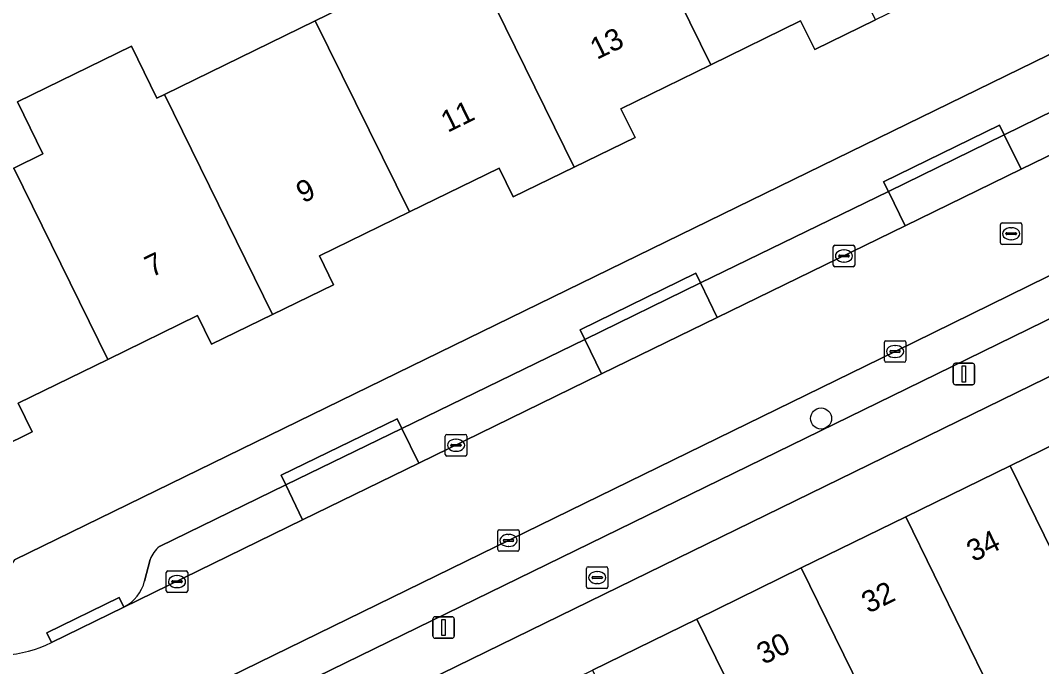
# Model space of a CAD drawing. Extents: x 160455 to 162082, y 388339 to 389736.
# Drawn here: x 161449.58 to 161497.06, y 388663.23 to 388693.25 of the extents above; entities that cross this region are included whole.
import ezdxf

# ---------------------------------------------------------------- set-up
doc = ezdxf.new("R2010")
doc.units = 0
for name, color, linetype in [('IMGEO_Boom', 7, 'Continuous'), ('IMGEO_Brandkraan', 7, 'Continuous'), ('IMGEO_Erf', 7, 'Continuous'), ('IMGEO_Kolk', 7, 'Continuous'), ('IMGEO_Lichtmast', 7, 'Continuous'), ('IMGEO_Pand', 7, 'Continuous'), ('IMGEO_Pand_nummerreeks', 7, 'Continuous'), ('IMGEO_Parkeervlak_open', 7, 'Continuous'), ('IMGEO_Rijbaan_lokaal_open', 7, 'Continuous'), ('IMGEO_Rioolput', 7, 'Continuous'), ('IMGEO_Voetpad_open', 7, 'Continuous')]:
    doc.layers.add(name, color=color, linetype=linetype)

msp = doc.modelspace()

# ---------------------------------------------------------------- linework, layer by layer
at = {"layer": 'IMGEO_Boom'}
msp.add_circle((161486.804, 388674.756), 0.489, dxfattribs=at)
at = {"layer": 'IMGEO_Brandkraan'}
for p, q in [((161475.97, 388667.864), (161476.822, 388667.864)), ((161475.895, 388666.938), (161475.895, 388667.79)), ((161476.154, 388667.358), (161476.154, 388667.37)), ((161476.592, 388667.321), (161476.194, 388667.321)), ((161476.197, 388667.407), (161476.595, 388667.407)), ((161476.383, 388667.644), (161476.408, 388667.644)), ((161476.638, 388667.37), (161476.638, 388667.358)), ((161476.896, 388667.79), (161476.896, 388666.938)), ((161476.822, 388666.864), (161475.97, 388666.864)), ((161476.406, 388667.084), (161476.381, 388667.084))]:
    msp.add_line(p, q, dxfattribs=at)
for points in [[(161475.97, 388667.864), (161476.822, 388667.864)], [(161475.895, 388666.938), (161475.895, 388667.79)], [(161476.896, 388667.79), (161476.896, 388666.938)], [(161476.822, 388666.864), (161475.97, 388666.864)]]:
    msp.add_lwpolyline(points, dxfattribs=at)
for centre, radius, start, end in [((161475.972, 388667.788), 0.0765, 91.552, 178.448), ((161475.972, 388667.788), 0.0765, 91.552, 178.448), ((161476.82, 388667.788), 0.0765, 1.552, 88.448), ((161476.82, 388667.788), 0.0765, 1.552, 88.448), ((161476.194, 388667.367), 0.0403, 85.8775, 175.7526), ((161476.191, 388667.357), 0.0366, 178.938, 274.7102), ((161476.595, 388667.364), 0.043, 264.8664, 352.4533), ((161476.599, 388667.369), 0.0386, 1.7309, 96.639), ((161475.972, 388666.94), 0.0765, 181.552, 268.448), ((161475.972, 388666.94), 0.0765, 181.552, 268.448), ((161476.82, 388666.94), 0.0765, 271.552, 358.448), ((161476.82, 388666.94), 0.0765, 271.552, 358.448)]:
    msp.add_arc(centre, radius, start, end, dxfattribs=at)
for centre, major_axis, ratio, start_param, end_param in [((161476.382, 388667.364), (-0.387, 0.002), 0.722429, 4.712389, 7.853982), ((161476.407, 388667.364), (-0.39, 0.002), 0.717154, 1.570796, 4.712389)]:
    msp.add_ellipse(centre, major_axis=major_axis, ratio=ratio, start_param=start_param, end_param=end_param, dxfattribs=at)
at = {"layer": 'IMGEO_Erf'}
for points in [[(161449.275, 388686.393), (161450.625, 388687.052), (161449.442, 388689.475), (161454.742, 388692.062), (161455.925, 388689.639), (161456.284, 388689.814), (161463.285, 388693.231), (161470.303, 388696.657), (161469.009, 388699.308), (161468.676, 388699.99), (161475.686, 388703.412), (161476.019, 388702.73), (161477.313, 388700.079), (161484.313, 388703.496), (161491.323, 388706.918), (161490.13, 388709.363), (161489.865, 388709.905), (161493.227, 388711.546), (161494.422, 388711.122), (161494.668, 388710.619), (161495.483, 388708.948), (161495.681, 388709.045), (161498.35, 388710.348)], [(161499.876, 388700.082), (161495.693, 388698.04), (161491.506, 388695.997), (161492.16, 388694.656), (161489.333, 388693.275), (161486.506, 388691.895), (161485.852, 388693.233), (161481.675, 388691.191), (161477.499, 388689.15), (161478.153, 388687.812), (161475.33, 388686.436), (161472.494, 388685.053), (161471.84, 388686.393), (161467.661, 388684.353), (161463.479, 388682.311), (161464.133, 388680.971), (161461.3, 388679.587), (161458.467, 388678.203), (161457.814, 388679.54), (161453.64, 388677.503), (161449.467, 388675.467), (161450.12, 388674.13), (161447.127, 388672.659)], [(161449.307, 388668.189), (161500, 388692.927)]]:
    msp.add_lwpolyline(points, dxfattribs=at)
msp.add_lwpolyline([(161481.026, 388665.437), (161485.884, 388667.812), (161490.741, 388670.186), (161495.59, 388672.555), (161500, 388674.711), (161500.439, 388674.925), (161505.288, 388677.296), (161510.154, 388679.674), (161515.15, 388682.116), (161513.866, 388684.743), (161500, 388677.967), (161465.056, 388660.893), (161466.343, 388658.261), (161471.32, 388660.694), (161476.177, 388663.067)], close=True, dxfattribs=at)
at = {"layer": 'IMGEO_Kolk'}
for p, q in [((161487.367, 388681.881), (161487.367, 388682.733)), ((161487.442, 388682.807), (161488.294, 388682.807)), ((161487.855, 388682.587), (161487.88, 388682.587)), ((161488.368, 388682.733), (161488.368, 388681.881)), ((161487.626, 388682.301), (161487.626, 388682.313)), ((161488.064, 388682.264), (161487.666, 388682.264)), ((161487.669, 388682.35), (161488.067, 388682.35)), ((161488.11, 388682.313), (161488.11, 388682.301)), ((161488.294, 388681.807), (161487.442, 388681.807)), ((161487.878, 388682.027), (161487.853, 388682.027)), ((161489.745, 388677.444), (161489.745, 388678.296)), ((161489.82, 388678.37), (161490.672, 388678.37)), ((161490.746, 388678.296), (161490.746, 388677.444)), ((161490.004, 388677.864), (161490.004, 388677.876)), ((161490.442, 388677.827), (161490.044, 388677.827)), ((161490.047, 388677.913), (161490.445, 388677.913)), ((161490.233, 388678.15), (161490.258, 388678.15)), ((161490.488, 388677.876), (161490.488, 388677.864)), ((161490.672, 388677.37), (161489.82, 388677.37)), ((161490.256, 388677.59), (161490.231, 388677.59)), ((161469.408, 388674.012), (161470.26, 388674.012)), ((161469.333, 388673.086), (161469.333, 388673.938)), ((161469.592, 388673.506), (161469.592, 388673.518)), ((161469.635, 388673.555), (161470.033, 388673.555)), ((161469.821, 388673.792), (161469.846, 388673.792)), ((161470.076, 388673.518), (161470.076, 388673.506)), ((161470.334, 388673.938), (161470.334, 388673.086)), ((161470.03, 388673.469), (161469.632, 388673.469)), ((161469.844, 388673.232), (161469.819, 388673.232)), ((161470.26, 388673.012), (161469.408, 388673.012)), ((161471.771, 388668.663), (161471.771, 388669.515)), ((161471.846, 388669.589), (161472.698, 388669.589)), ((161472.259, 388669.369), (161472.284, 388669.369)), ((161472.772, 388669.515), (161472.772, 388668.663)), ((161472.03, 388669.083), (161472.03, 388669.095)), ((161472.468, 388669.046), (161472.07, 388669.046)), ((161472.073, 388669.132), (161472.471, 388669.132)), ((161472.282, 388668.809), (161472.257, 388668.809)), ((161472.514, 388669.095), (161472.514, 388669.083)), ((161472.698, 388668.589), (161471.846, 388668.589)), ((161456.359, 388666.75), (161456.359, 388667.602)), ((161456.434, 388667.676), (161457.286, 388667.676)), ((161456.847, 388667.456), (161456.872, 388667.456)), ((161457.36, 388667.602), (161457.36, 388666.75)), ((161456.618, 388667.17), (161456.618, 388667.182)), ((161457.056, 388667.133), (161456.658, 388667.133)), ((161456.661, 388667.219), (161457.059, 388667.219)), ((161456.87, 388666.896), (161456.845, 388666.896)), ((161457.102, 388667.182), (161457.102, 388667.17)), ((161457.286, 388666.676), (161456.434, 388666.676))]:
    msp.add_line(p, q, dxfattribs=at)
for points in [[(161487.367, 388681.881), (161487.367, 388682.733)], [(161487.442, 388682.807), (161488.294, 388682.807)], [(161488.368, 388682.733), (161488.368, 388681.881)], [(161488.294, 388681.807), (161487.442, 388681.807)], [(161489.745, 388677.444), (161489.745, 388678.296)], [(161489.82, 388678.37), (161490.672, 388678.37)], [(161490.746, 388678.296), (161490.746, 388677.444)], [(161490.672, 388677.37), (161489.82, 388677.37)], [(161469.408, 388674.012), (161470.26, 388674.012)], [(161469.333, 388673.086), (161469.333, 388673.938)], [(161470.334, 388673.938), (161470.334, 388673.086)], [(161470.26, 388673.012), (161469.408, 388673.012)], [(161471.771, 388668.663), (161471.771, 388669.515)], [(161471.846, 388669.589), (161472.698, 388669.589)], [(161472.772, 388669.515), (161472.772, 388668.663)], [(161472.698, 388668.589), (161471.846, 388668.589)], [(161456.359, 388666.75), (161456.359, 388667.602)], [(161456.434, 388667.676), (161457.286, 388667.676)], [(161457.36, 388667.602), (161457.36, 388666.75)], [(161457.286, 388666.676), (161456.434, 388666.676)]]:
    msp.add_lwpolyline(points, dxfattribs=at)
for centre, radius, start, end in [((161487.444, 388682.731), 0.0765, 91.552, 178.448), ((161487.444, 388682.731), 0.0765, 91.552, 178.448), ((161488.292, 388682.731), 0.0765, 1.552, 88.448), ((161488.292, 388682.731), 0.0765, 1.552, 88.448), ((161487.666, 388682.31), 0.0403, 85.8775, 175.7526), ((161487.663, 388682.3), 0.0366, 178.938, 274.7102), ((161488.067, 388682.307), 0.043, 264.8664, 352.4533), ((161488.071, 388682.312), 0.0386, 1.7309, 96.639), ((161487.444, 388681.883), 0.0765, 181.552, 268.448), ((161487.444, 388681.883), 0.0765, 181.552, 268.448), ((161488.292, 388681.883), 0.0765, 271.552, 358.448), ((161488.292, 388681.883), 0.0765, 271.552, 358.448), ((161489.822, 388678.294), 0.0765, 91.552, 178.448), ((161489.822, 388678.294), 0.0765, 91.552, 178.448), ((161490.67, 388678.294), 0.0765, 1.552, 88.448), ((161490.67, 388678.294), 0.0765, 1.552, 88.448), ((161490.044, 388677.873), 0.0403, 85.8775, 175.7526), ((161490.041, 388677.863), 0.0366, 178.938, 274.7102), ((161490.445, 388677.87), 0.043, 264.8664, 352.4533), ((161490.449, 388677.875), 0.0386, 1.7309, 96.639), ((161489.822, 388677.446), 0.0765, 181.552, 268.448), ((161489.822, 388677.446), 0.0765, 181.552, 268.448), ((161490.67, 388677.446), 0.0765, 271.552, 358.448), ((161490.67, 388677.446), 0.0765, 271.552, 358.448), ((161469.41, 388673.936), 0.0765, 91.552, 178.448), ((161469.41, 388673.936), 0.0765, 91.552, 178.448), ((161470.258, 388673.936), 0.0765, 1.552, 88.448), ((161470.258, 388673.936), 0.0765, 1.552, 88.448), ((161469.632, 388673.515), 0.0403, 85.8775, 175.7526), ((161469.629, 388673.505), 0.0366, 178.938, 274.7102), ((161470.033, 388673.512), 0.043, 264.8664, 352.4533), ((161470.037, 388673.517), 0.0386, 1.7309, 96.639), ((161469.41, 388673.088), 0.0765, 181.552, 268.448), ((161469.41, 388673.088), 0.0765, 181.552, 268.448), ((161470.258, 388673.088), 0.0765, 271.552, 358.448), ((161470.258, 388673.088), 0.0765, 271.552, 358.448), ((161471.848, 388669.513), 0.0765, 91.552, 178.448), ((161471.848, 388669.513), 0.0765, 91.552, 178.448), ((161472.696, 388669.513), 0.0765, 1.552, 88.448), ((161472.696, 388669.513), 0.0765, 1.552, 88.448), ((161472.07, 388669.092), 0.0403, 85.8775, 175.7526), ((161472.067, 388669.082), 0.0366, 178.938, 274.7102), ((161472.471, 388669.089), 0.043, 264.8664, 352.4533), ((161472.475, 388669.094), 0.0386, 1.7309, 96.639), ((161471.848, 388668.665), 0.0765, 181.552, 268.448), ((161471.848, 388668.665), 0.0765, 181.552, 268.448), ((161472.696, 388668.665), 0.0765, 271.552, 358.448), ((161472.696, 388668.665), 0.0765, 271.552, 358.448), ((161456.436, 388667.6), 0.0765, 91.552, 178.448), ((161456.436, 388667.6), 0.0765, 91.552, 178.448), ((161457.284, 388667.6), 0.0765, 1.552, 88.448), ((161457.284, 388667.6), 0.0765, 1.552, 88.448), ((161456.658, 388667.179), 0.0403, 85.8775, 175.7526), ((161456.655, 388667.169), 0.0366, 178.938, 274.7102), ((161457.059, 388667.176), 0.043, 264.8664, 352.4533), ((161457.063, 388667.181), 0.0386, 1.7309, 96.639), ((161456.436, 388666.752), 0.0765, 181.552, 268.448), ((161456.436, 388666.752), 0.0765, 181.552, 268.448), ((161457.284, 388666.752), 0.0765, 271.552, 358.448), ((161457.284, 388666.752), 0.0765, 271.552, 358.448)]:
    msp.add_arc(centre, radius, start, end, dxfattribs=at)
for centre, major_axis, ratio, start_param, end_param in [((161487.854, 388682.307), (-0.387, 0.002), 0.722429, 4.712389, 7.853982), ((161487.879, 388682.307), (-0.39, 0.002), 0.717154, 1.570796, 4.712389), ((161490.232, 388677.87), (-0.387, 0.002), 0.722429, 4.712389, 7.853982), ((161490.257, 388677.87), (-0.39, 0.002), 0.717154, 1.570796, 4.712389), ((161469.82, 388673.512), (-0.387, 0.002), 0.722429, 4.712389, 7.853982), ((161469.845, 388673.512), (-0.39, 0.002), 0.717154, 1.570796, 4.712389), ((161472.258, 388669.089), (-0.387, 0.002), 0.722429, 4.712389, 7.853982), ((161472.283, 388669.089), (-0.39, 0.002), 0.717154, 1.570796, 4.712389), ((161456.846, 388667.176), (-0.387, 0.002), 0.722429, 4.712389, 7.853982), ((161456.871, 388667.176), (-0.39, 0.002), 0.717154, 1.570796, 4.712389)]:
    msp.add_ellipse(centre, major_axis=major_axis, ratio=ratio, start_param=start_param, end_param=end_param, dxfattribs=at)
at = {"layer": 'IMGEO_Lichtmast'}
for p, q in [((161493.051, 388677.323), (161493.841, 388677.323)), ((161493.841, 388677.323), (161493.051, 388677.323)), ((161492.951, 388676.423), (161492.951, 388677.223)), ((161492.951, 388677.223), (161492.951, 388676.423)), ((161493.941, 388677.223), (161493.941, 388676.423)), ((161493.941, 388676.423), (161493.941, 388677.223)), ((161493.841, 388676.323), (161493.051, 388676.323)), ((161493.051, 388676.323), (161493.841, 388676.323)), ((161468.756, 388664.644), (161468.756, 388665.444)), ((161468.756, 388665.444), (161468.756, 388664.644)), ((161468.856, 388665.544), (161469.646, 388665.544)), ((161469.646, 388665.544), (161468.856, 388665.544)), ((161469.746, 388665.444), (161469.746, 388664.644)), ((161469.746, 388664.644), (161469.746, 388665.444)), ((161469.646, 388664.544), (161468.856, 388664.544)), ((161468.856, 388664.544), (161469.646, 388664.544))]:
    msp.add_line(p, q, dxfattribs=at)
for points in [[(161493.371, 388677.198), (161493.521, 388677.198), (161493.521, 388676.448), (161493.371, 388676.448), (161493.371, 388677.198)], [(161469.176, 388665.419), (161469.326, 388665.419), (161469.326, 388664.669), (161469.176, 388664.669), (161469.176, 388665.419)]]:
    msp.add_lwpolyline(points, dxfattribs=at)
for centre, start, end in [((161493.051, 388677.223), 90, 180), ((161493.051, 388677.223), 90, 180), ((161493.841, 388677.223), 0, 90), ((161493.841, 388677.223), 360, 90), ((161493.051, 388676.423), 180, 270), ((161493.051, 388676.423), 180, 270), ((161493.841, 388676.423), 270, 0), ((161493.841, 388676.423), 270, 0), ((161468.856, 388665.444), 90, 180), ((161468.856, 388665.444), 90, 180), ((161469.646, 388665.444), 0, 90), ((161469.646, 388665.444), 360, 90), ((161468.856, 388664.644), 180, 270), ((161468.856, 388664.644), 180, 270), ((161469.646, 388664.644), 270, 0), ((161469.646, 388664.644), 270, 0)]:
    msp.add_arc(centre, 0.1, start, end, dxfattribs=at)
at = {"layer": 'IMGEO_Pand'}
for points in [[(161477.313, 388700.079), (161476.019, 388702.73), (161475.686, 388703.412), (161468.676, 388699.99), (161469.009, 388699.308), (161470.303, 388696.657), (161475.33, 388686.436), (161478.153, 388687.812), (161477.499, 388689.15), (161481.675, 388691.191)], [(161484.313, 388703.496), (161477.313, 388700.079), (161481.675, 388691.191), (161485.852, 388693.233), (161486.506, 388691.895), (161489.333, 388693.275)], [(161470.303, 388696.657), (161463.285, 388693.231), (161467.661, 388684.353), (161471.84, 388686.393), (161472.494, 388685.053), (161475.33, 388686.436)], [(161456.284, 388689.814), (161461.3, 388679.587), (161464.133, 388680.971), (161463.479, 388682.311), (161467.661, 388684.353), (161463.285, 388693.231)], [(161456.284, 388689.814), (161455.925, 388689.639), (161454.742, 388692.062), (161449.442, 388689.475), (161450.625, 388687.052), (161449.275, 388686.393), (161453.64, 388677.503), (161457.814, 388679.54), (161458.467, 388678.203), (161461.3, 388679.587)], [(161453.64, 388677.503), (161449.275, 388686.393), (161446.614, 388685.094), (161442.12, 388682.9), (161447.127, 388672.659), (161450.12, 388674.13), (161449.467, 388675.467)], [(161499.562, 388664.478), (161500, 388664.691), (161504.404, 388666.843), (161500.439, 388674.925), (161500, 388674.711), (161495.59, 388672.555)], [(161495.59, 388672.555), (161490.741, 388670.186), (161494.702, 388662.103), (161496.041, 388659.372), (161500.543, 388661.572), (161499.207, 388664.305), (161499.299, 388664.35), (161499.562, 388664.478)], [(161485.884, 388667.812), (161489.842, 388659.729), (161494.702, 388662.103), (161490.741, 388670.186)], [(161484.991, 388657.359), (161489.842, 388659.729), (161485.884, 388667.812), (161481.026, 388665.437)], [(161481.026, 388665.437), (161476.177, 388663.067), (161480.131, 388654.985), (161481.013, 388653.179), (161481.363, 388652.463), (161486.223, 388654.838), (161484.991, 388657.359)]]:
    msp.add_lwpolyline(points, close=True, dxfattribs=at)
at = {"layer": 'IMGEO_Parkeervlak_open'}
for points in [[(161504.722, 388690.54), (161503.938, 388692.138), (161500, 388690.222), (161495.32, 388687.944), (161496.103, 388686.338), (161500, 388688.238)], [(161496.103, 388686.338), (161495.32, 388687.944), (161489.932, 388685.3), (161490.708, 388683.707)], [(161490.708, 388683.707), (161489.932, 388685.3), (161481.196, 388681.056), (161481.979, 388679.451)], [(161481.979, 388679.451), (161481.196, 388681.056), (161475.819, 388678.434), (161476.602, 388676.829)], [(161476.602, 388676.829), (161475.819, 388678.434), (161467.314, 388674.288), (161468.097, 388672.682)], [(161468.097, 388672.682), (161467.314, 388674.288), (161461.916, 388671.668), (161462.701, 388670.051)]]:
    msp.add_lwpolyline(points, close=True, dxfattribs=at)
for points in [[(161509.705, 388687.375), (161504.653, 388684.94), (161500, 388682.657), (161490.246, 388677.871), (161420.037, 388643.584), (161415.449, 388641.355)], [(161418.677, 388640.965), (161423.201, 388643.153), (161490.781, 388676.138), (161500, 388680.641), (161508.069, 388684.582)], [(161462.701, 388670.051), (161461.916, 388671.668), (161456.048, 388668.807)], [(161454.386, 388665.997), (161462.701, 388670.051)], [(161455.604, 388668.203), (161455.353, 388667.205)]]:
    msp.add_lwpolyline(points, dxfattribs=at)
for centre, radius, start, end in [((161456.92, 388667.701), 1.408, 128.2425, 159.1183), ((161453.577, 388667.636), 1.827, 296.2738, 346.3719)]:
    msp.add_arc(centre, radius, start, end, dxfattribs=at)
at = {"layer": 'IMGEO_Rijbaan_lokaal_open'}
for points in [[(161535.143, 388699.79), (161537.725, 388701.082), (161537.865, 388701.152), (161535.701, 388705.645), (161521.63, 388698.784), (161518.237, 388697.13), (161510.122, 388693.173), (161504.722, 388690.54), (161500, 388688.238), (161496.103, 388686.338), (161490.708, 388683.707), (161481.979, 388679.451), (161476.602, 388676.829), (161468.097, 388672.682), (161462.701, 388670.051), (161454.386, 388665.997), (161451.03, 388664.342)], [(161435.458, 388656.729), (161435.069, 388656.539), (161417.895, 388648.131), (161384.168, 388631.645), (161386.403, 388627.141), (161405.177, 388636.35), (161405.819, 388636.661), (161415.012, 388641.137), (161415.449, 388641.355), (161420.037, 388643.584), (161490.246, 388677.871), (161500, 388682.657), (161504.653, 388684.94), (161509.705, 388687.375), (161510.309, 388687.682), (161518.854, 388691.862), (161519.679, 388692.243), (161522.696, 388693.782), (161535.143, 388699.79)]]:
    msp.add_lwpolyline(points, dxfattribs=at)
msp.add_arc((161448.367, 388669.959), 6.217, 253.1702, 295.3641, dxfattribs=at)
at = {"layer": 'IMGEO_Rioolput'}
for p, q in [((161495.141, 388682.917), (161495.141, 388683.769)), ((161495.216, 388683.843), (161496.068, 388683.843)), ((161495.629, 388683.623), (161495.654, 388683.623)), ((161496.142, 388683.769), (161496.142, 388682.917)), ((161495.4, 388683.337), (161495.4, 388683.349)), ((161495.838, 388683.3), (161495.44, 388683.3)), ((161495.443, 388683.386), (161495.841, 388683.386)), ((161495.652, 388683.063), (161495.627, 388683.063)), ((161495.884, 388683.349), (161495.884, 388683.337)), ((161496.068, 388682.843), (161495.216, 388682.843))]:
    msp.add_line(p, q, dxfattribs=at)
for points in [[(161495.141, 388682.917), (161495.141, 388683.769)], [(161495.216, 388683.843), (161496.068, 388683.843)], [(161496.142, 388683.769), (161496.142, 388682.917)], [(161496.068, 388682.843), (161495.216, 388682.843)]]:
    msp.add_lwpolyline(points, dxfattribs=at)
for centre, radius, start, end in [((161495.218, 388683.767), 0.0765, 91.552, 178.448), ((161495.218, 388683.767), 0.0765, 91.552, 178.448), ((161496.066, 388683.767), 0.0765, 1.552, 88.448), ((161496.066, 388683.767), 0.0765, 1.552, 88.448), ((161495.44, 388683.346), 0.0403, 85.8775, 175.7526), ((161495.437, 388683.336), 0.0366, 178.938, 274.7102), ((161495.841, 388683.343), 0.043, 264.8664, 352.4533), ((161495.845, 388683.348), 0.0386, 1.7309, 96.639), ((161495.218, 388682.919), 0.0765, 181.552, 268.448), ((161495.218, 388682.919), 0.0765, 181.552, 268.448), ((161496.066, 388682.919), 0.0765, 271.552, 358.448), ((161496.066, 388682.919), 0.0765, 271.552, 358.448)]:
    msp.add_arc(centre, radius, start, end, dxfattribs=at)
for centre, major_axis, ratio, start_param, end_param in [((161495.628, 388683.343), (-0.387, 0.002), 0.722429, 4.712389, 7.853982), ((161495.653, 388683.343), (-0.39, 0.002), 0.717154, 1.570796, 4.712389)]:
    msp.add_ellipse(centre, major_axis=major_axis, ratio=ratio, start_param=start_param, end_param=end_param, dxfattribs=at)
at = {"layer": 'IMGEO_Voetpad_open'}
for points in [[(161535.701, 388705.645), (161535.884, 388705.734), (161536.993, 388706.312), (161537.176, 388706.399), (161539.933, 388707.708), (161538.166, 388711.551), (161535.374, 388710.189), (161530.708, 388707.902), (161520.704, 388703.037), (161519.707, 388702.55), (161500, 388692.927), (161449.307, 388668.189), (161446.567, 388664.009)], [(161480.977, 388681.505), (161481.196, 388681.056), (161489.932, 388685.3), (161489.712, 388685.748), (161495.1, 388688.392), (161495.32, 388687.944), (161500, 388690.222), (161503.938, 388692.138), (161503.718, 388692.586), (161509.112, 388695.231), (161509.332, 388694.783), (161517.444, 388698.757), (161517.226, 388699.206), (161520.623, 388700.852), (161520.841, 388700.403), (161532.625, 388706.143)], [(161389.287, 388623.872), (161409.391, 388633.695), (161414.846, 388636.36), (161463.678, 388660.22), (161465.056, 388660.893), (161500, 388677.967), (161513.866, 388684.743), (161519.276, 388687.387), (161539.166, 388697.108)], [(161508.069, 388684.582), (161500, 388680.641), (161490.781, 388676.138), (161423.201, 388643.153), (161418.677, 388640.965)], [(161456.048, 388668.807), (161461.916, 388671.668), (161461.698, 388672.117), (161467.096, 388674.737), (161467.314, 388674.288), (161475.819, 388678.434), (161475.6, 388678.883), (161480.977, 388681.505)], [(161455.353, 388667.205), (161455.604, 388668.203)], [(161451.03, 388664.342), (161450.809, 388664.79), (161454.165, 388666.445), (161454.386, 388665.997)]]:
    msp.add_lwpolyline(points, dxfattribs=at)
for points in [[(161489.932, 388685.3), (161495.32, 388687.944), (161495.1, 388688.392), (161489.712, 388685.748)], [(161475.819, 388678.434), (161481.196, 388681.056), (161480.977, 388681.505), (161475.6, 388678.883)], [(161461.916, 388671.668), (161467.314, 388674.288), (161467.096, 388674.737), (161461.698, 388672.117)], [(161451.03, 388664.342), (161454.386, 388665.997), (161454.165, 388666.445), (161450.809, 388664.79)]]:
    msp.add_lwpolyline(points, close=True, dxfattribs=at)
for centre, radius, start, end in [((161456.92, 388667.701), 1.408, 128.2425, 159.1183), ((161453.577, 388667.636), 1.827, 296.2738, 346.3719), ((161448.367, 388669.959), 6.217, 253.1702, 295.3641)]:
    msp.add_arc(centre, radius, start, end, dxfattribs=at)

# ---------------------------------------------------------------- texts
at = {"layer": 'IMGEO_Pand_nummerreeks'}
for s, rotation, p in [('13', 26.0237, (161476.383, 388691.415)), ('11', 26.0266, (161469.446, 388688.027)), ('9', 26.0266, (161462.716, 388684.742)), ('7', 26.0237, (161455.676, 388681.304)), ('34', 26.0467, (161493.885, 388668.072)), ('32', 26.0476, (161489.002, 388665.684)), ('30', 26.0476, (161484.126, 388663.302))]:
    msp.add_text(s, height=1, rotation=rotation, dxfattribs=at).set_placement(p)

doc.saveas('drawing.dxf')
